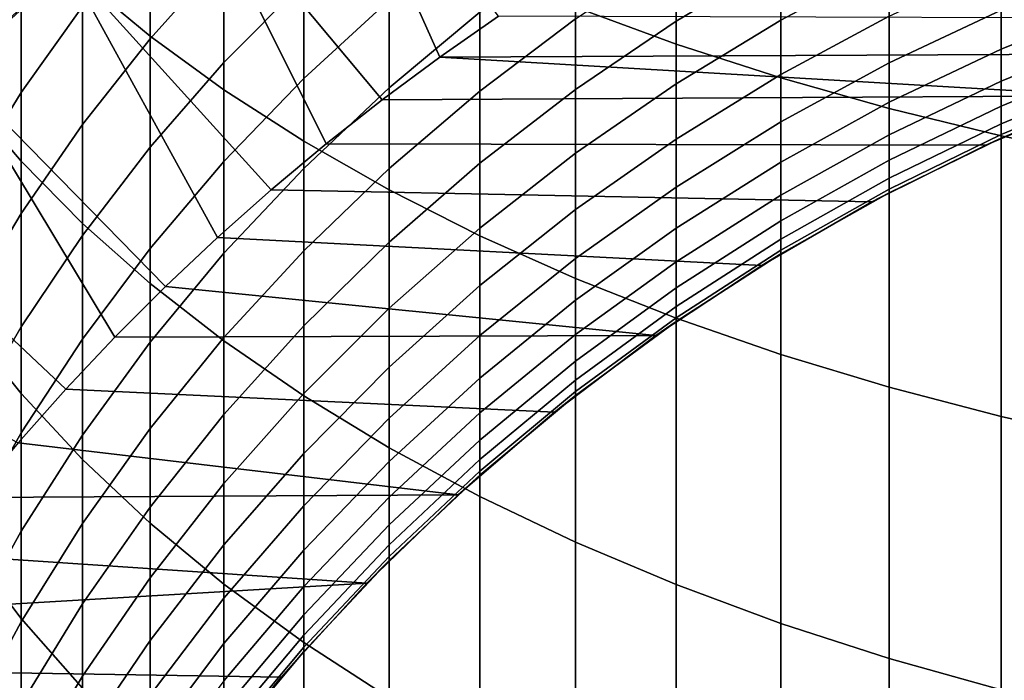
# Model space of a CAD drawing. Header units: metres. Extents: x -109 to 109, y -100 to 58.
# Tile 374 of 642: x -9 to -4, y -6 to -3. Entities that reach past the tile are written whole.
import ezdxf

# ---------------------------------------------------------------- set-up
doc = ezdxf.new("R2010")
doc.units = ezdxf.units.M
doc.layers.add('solid_21_062_100_XXX', color=7, linetype='CONTINUOUS')

msp = doc.modelspace()

# ---------------------------------------------------------------- linework, layer by layer
at = {"layer": 'solid_21_062_100_XXX'}
for points in [[(-23.175426, -0.972689, -20.220478), (-2.212826, -1.049087, -20.43038), (-9.679617, -22.091299, -20.355614), (-17.148014, -22.086779, -20.280832)], [(-2.212826, -1.049087, -20.43038), (-2.212831, -11.565833, -20.43038), (-9.679617, -22.091299, -20.355614)], [(-8.435585, -1.681928, 206.305679), (-8.771758, -1.422404, 205.855118), (-8.771758, -2.666564, 205.101822), (-8.435585, -2.945513, 205.540604)], [(-5.822664, -1.590227, 209.333786), (-6.321368, -1.421128, 209.008118), (-6.321368, -2.802958, 208.251862), (-5.822664, -2.986117, 208.569839)], [(-5.302712, -1.745143, 209.632141), (-5.822664, -1.590227, 209.333786), (-5.822664, -2.986117, 208.569839), (-5.302712, -3.153911, 208.861145)], [(-7.619986, -1.656131, 45.097431), (-8.24378, -2.109345, 45.097431), (-7.281698, -3.261822, 46.597431), (-6.995806, -3.050195, 46.597431)], [(-7.619986, -1.656131, 45.097431), (-6.995806, -3.050195, 46.597431), (-6.703761, -2.847137, 46.597431)], [(-8.06863, -1.930846, 206.737808), (-8.435585, -1.681928, 206.305679), (-8.435585, -2.945513, 205.540604), (-8.06863, -3.213063, 205.961472)], [(-4.763412, -1.885308, 209.902084), (-5.302712, -1.745143, 209.632141), (-5.302712, -3.153911, 208.861145), (-4.763412, -3.30573, 209.12471)], [(-4.206731, -2.010213, 210.142639), (-4.763412, -1.885308, 209.902084), (-4.763412, -3.30573, 209.12471), (-4.206731, -3.441019, 209.359589)], [(-9.346973, -2.331012, 193.084167), (-9.075924, -1.920846, 192.707794), (-9.075924, -2.590479, 191.945267), (-9.346973, -3.016687, 192.303375)], [(-7.672235, -2.168252, 207.149963), (-8.06863, -1.930846, 206.737808), (-8.06863, -3.213063, 205.961472), (-7.672235, -3.468238, 206.362869)], [(-8.435585, -2.386214, 190.508881), (-8.06863, -1.99075, 190.205048), (-8.06863, -2.551039, 189.441849), (-8.435585, -2.959392, 189.728134)], [(-3.6347, -2.119401, 210.352921), (-4.206731, -2.010213, 210.142639), (-4.206731, -3.441019, 209.359589), (-3.6347, -3.559284, 209.564896)], [(-9.075924, -2.377235, 204.646698), (-9.346973, -2.078582, 204.17691), (-9.346973, -3.24884, 203.396561), (-9.075924, -3.567722, 203.852859)], [(-8.24378, -2.109345, 45.097431), (-8.840531, -2.597304, 45.097431), (-7.833786, -3.709796, 46.597431), (-7.561042, -3.481703, 46.597431)], [(-8.24378, -2.109345, 45.097431), (-7.561042, -3.481703, 46.597431), (-7.281698, -3.261822, 46.597431)], [(-9.075924, -2.590479, 191.945267), (-8.771758, -2.177578, 191.598343), (-8.771758, -2.798525, 190.825668), (-9.075924, -3.22618, 191.154221)], [(-8.06863, -2.551039, 189.441849), (-7.672235, -2.161574, 189.168823), (-7.672235, -2.676455, 188.399155), (-8.06863, -3.077471, 188.654922)], [(-7.247845, -2.393279, 207.540634), (-7.672235, -2.168252, 207.149963), (-7.672235, -3.468238, 206.362869), (-7.247845, -3.710108, 206.743332)], [(-5.822664, -2.528134, 185.272675), (-5.302712, -2.223513, 185.130478), (-5.302712, -2.56201, 184.361954), (-5.822664, -2.872548, 184.490723)], [(-7.672235, -2.676455, 188.399155), (-7.247845, -2.29635, 188.156723), (-7.247845, -2.766912, 187.382126), (-7.672235, -3.15724, 187.607742)], [(-5.302712, -2.56201, 184.361954), (-4.763412, -2.281037, 184.245468), (-4.763412, -2.580837, 183.475281), (-5.302712, -2.866628, 183.579391)], [(-8.771758, -2.666564, 205.101822), (-9.075924, -2.377235, 204.646698), (-9.075924, -3.567722, 203.852859), (-8.771758, -3.876647, 204.294907)], [(-8.771758, -2.798525, 190.825668), (-8.435585, -2.386214, 190.508881), (-8.435585, -2.959392, 189.728134), (-8.771758, -3.385142, 190.026611)], [(-6.797007, -2.605105, 207.908371), (-7.247845, -2.393279, 207.540634), (-7.247845, -3.710108, 206.743332), (-6.797007, -3.937789, 207.101471)], [(-7.247845, -2.766912, 187.382126), (-6.797007, -2.39948, 187.169754), (-6.797007, -2.82685, 186.391617), (-7.247845, -3.203204, 186.587738)], [(-6.797007, -2.82685, 186.391617), (-6.321368, -2.475323, 186.20842), (-6.321368, -2.860646, 185.427887), (-6.797007, -3.219836, 185.595551)], [(-6.321368, -2.860646, 185.427887), (-5.822664, -2.528134, 185.272675), (-5.822664, -2.872548, 184.490723), (-6.321368, -3.211521, 184.631256)], [(-9.346973, -3.016687, 192.303375), (-9.075924, -2.590479, 191.945267), (-9.075924, -3.22618, 191.154221), (-9.346973, -3.667618, 191.493378)], [(-8.435585, -2.959392, 189.728134), (-8.06863, -2.551039, 189.441849), (-8.06863, -3.077471, 188.654922), (-8.435585, -3.497934, 188.923096)], [(-5.822664, -2.872548, 184.490723), (-5.302712, -2.56201, 184.361954), (-5.302712, -2.866628, 183.579391), (-5.822664, -3.182492, 183.694473)], [(-5.302712, -2.866628, 183.579391), (-4.763412, -2.580837, 183.475281), (-4.763412, -2.846721, 182.692734), (-5.302712, -3.136786, 182.784271)], [(-4.763412, -2.846721, 182.692734), (-4.206731, -2.588238, 182.61116), (-4.206731, -2.816386, 181.829117), (-4.763412, -3.078185, 181.899323)], [(-4.206731, -2.816386, 181.829117), (-3.6347, -2.58753, 181.767746), (-3.6347, -2.778853, 180.986542), (-4.206731, -3.01017, 181.037857)], [(-8.840531, -2.597304, 45.097431), (-9.408756, -3.118817, 45.097431), (-8.358703, -4.190001, 46.597431), (-8.099751, -3.945967, 46.597431)], [(-9.408756, -3.118817, 45.097431), (-8.840531, -2.597304, 45.097431), (-9.128361, -2.853995, 31.752131), (-9.408657, -3.118721, 31.752131)], [(-8.840531, -2.597304, 45.097431), (-8.099751, -3.945967, 46.597431), (-7.833786, -3.709796, 46.597431)], [(-6.321368, -2.802958, 208.251862), (-6.797007, -2.605105, 207.908371), (-6.797007, -3.937789, 207.101471), (-6.321368, -4.150451, 207.435989)], [(-8.435585, -2.945513, 205.540604), (-8.771758, -2.666564, 205.101822), (-8.771758, -3.876647, 204.294907), (-8.435585, -4.174488, 204.7211)], [(-8.06863, -3.077471, 188.654922), (-7.672235, -2.676455, 188.399155), (-7.672235, -3.15724, 187.607742), (-8.06863, -3.569041, 187.845749)], [(-7.672235, -3.15724, 187.607742), (-7.247845, -2.766912, 187.382126), (-7.247845, -3.203204, 186.587738), (-7.672235, -3.603011, 186.796082)], [(-4.206731, -3.01017, 181.037857), (-3.6347, -2.778853, 180.986542), (-3.6347, -2.935883, 180.197723), (-4.206731, -3.169221, 180.238907)], [(-9.075924, -3.22618, 191.154221), (-8.771758, -2.798525, 190.825668), (-8.771758, -3.385142, 190.026611), (-9.075924, -3.826735, 190.336182)], [(-7.247845, -3.203204, 186.587738), (-6.797007, -2.82685, 186.391617), (-6.797007, -3.219836, 185.595551), (-7.247845, -3.604395, 185.775055)], [(-5.822664, -2.986117, 208.569839), (-6.321368, -2.802958, 208.251862), (-6.321368, -4.150451, 207.435989), (-5.822664, -4.347318, 207.745667)], [(-4.763412, -3.078185, 181.899323), (-4.206731, -2.816386, 181.829117), (-4.206731, -3.01017, 181.037857), (-4.763412, -3.274784, 181.096573)], [(-3.107312, -3.032345, 46.597431), (-2.500099, -2.859578, 46.597431), (-6.703761, -2.847137, 46.597431), (-6.995806, -3.050195, 46.597431)], [(-6.797007, -3.219836, 185.595551), (-6.321368, -2.860646, 185.427887), (-6.321368, -3.211521, 184.631256), (-6.797007, -3.577689, 184.783081)], [(-6.321368, -3.211521, 184.631256), (-5.822664, -2.872548, 184.490723), (-5.822664, -3.182492, 183.694473), (-6.321368, -3.527278, 183.820084)], [(-5.822664, -3.182492, 183.694473), (-5.302712, -2.866628, 183.579391), (-5.302712, -3.136786, 182.784271), (-5.822664, -3.457374, 182.885452)], [(-5.302712, -3.136786, 182.784271), (-4.763412, -2.846721, 182.692734), (-4.763412, -3.078185, 181.899323), (-5.302712, -3.371969, 181.978119)], [(-8.771758, -3.385142, 190.026611), (-8.435585, -2.959392, 189.728134), (-8.435585, -3.497934, 188.923096), (-8.771758, -3.93631, 189.202698)], [(-8.06863, -3.213063, 205.961472), (-8.435585, -2.945513, 205.540604), (-8.435585, -4.174488, 204.7211), (-8.06863, -4.460159, 205.129883)], [(-4.206731, -3.169221, 180.238907), (-3.6347, -2.935883, 180.197723), (-3.6347, -3.058321, 179.402802), (-4.206731, -3.293235, 179.433746)], [(-3.702743, -3.242167, 46.597431), (-3.107312, -3.032345, 46.597431), (-6.995806, -3.050195, 46.597431)], [(-5.302712, -3.153911, 208.861145), (-5.822664, -2.986117, 208.569839), (-5.822664, -4.347318, 207.745667), (-5.302712, -4.527672, 208.029373)], [(-4.763412, -3.274784, 181.096573), (-4.206731, -3.01017, 181.037857), (-4.206731, -3.169221, 180.238907), (-4.763412, -3.436146, 180.285995)], [(-8.435585, -3.497934, 188.923096), (-8.06863, -3.077471, 188.654922), (-8.06863, -3.569041, 187.845749), (-8.435585, -4.000812, 188.095322)], [(-3.702743, -3.242167, 46.597431), (-6.995806, -3.050195, 46.597431), (-7.281698, -3.261822, 46.597431)], [(-5.302712, -3.371969, 181.978119), (-4.763412, -3.078185, 181.899323), (-4.763412, -3.274784, 181.096573), (-5.302712, -3.571729, 181.16246)], [(-4.206731, -3.293235, 179.433746), (-3.6347, -3.058321, 179.402802), (-3.6347, -3.145935, 178.603302), (-4.206731, -3.381975, 178.623962)], [(-9.408756, -3.118817, 45.097431), (-9.945941, -3.671569, 45.097431), (-8.853961, -4.700163, 46.597431), (-8.610133, -4.441435, 46.597431)], [(-9.408756, -3.118817, 45.097431), (-8.610133, -4.441435, 46.597431), (-8.358703, -4.190001, 46.597431)], [(-8.06863, -3.569041, 187.845749), (-7.672235, -3.15724, 187.607742), (-7.672235, -3.603011, 186.796082), (-8.06863, -4.024811, 187.0159)], [(-5.822664, -3.457374, 182.885452), (-5.302712, -3.136786, 182.784271), (-5.302712, -3.371969, 181.978119), (-5.822664, -3.696669, 182.065201)], [(-4.763412, -3.30573, 209.12471), (-5.302712, -3.153911, 208.861145), (-5.302712, -4.527672, 208.029373), (-4.763412, -4.690854, 208.286057)], [(-4.763412, -3.436146, 180.285995), (-4.206731, -3.169221, 180.238907), (-4.206731, -3.293235, 179.433746), (-4.763412, -3.561962, 179.469162)], [(-4.206731, -3.381975, 178.623962), (-3.6347, -3.145935, 178.603302), (-3.6347, -3.198555, 177.800735), (-4.206731, -3.435273, 177.811066)], [(-9.346973, -3.667618, 191.493378), (-9.075924, -3.22618, 191.154221), (-9.075924, -3.826735, 190.336182), (-9.346973, -4.28256, 190.655746)], [(-7.672235, -3.468238, 206.362869), (-8.06863, -3.213063, 205.961472), (-8.06863, -4.460159, 205.129883), (-7.672235, -4.732617, 205.519745)], [(-7.672235, -3.603011, 186.796082), (-7.247845, -3.203204, 186.587738), (-7.247845, -3.604395, 185.775055), (-7.672235, -4.012917, 185.965744)], [(-7.247845, -3.604395, 185.775055), (-6.797007, -3.219836, 185.595551), (-6.797007, -3.577689, 184.783081), (-7.247845, -3.969718, 184.945633)], [(-6.797007, -3.577689, 184.783081), (-6.321368, -3.211521, 184.631256), (-6.321368, -3.527278, 183.820084), (-6.797007, -3.899726, 183.955765)], [(-6.321368, -3.527278, 183.820084), (-5.822664, -3.182492, 183.694473), (-5.822664, -3.457374, 182.885452), (-6.321368, -3.807315, 182.99588)], [(-3.6347, -3.216084, 176.997437), (-3.702743, -3.242167, 46.597431), (-4.284085, -3.488227, 46.597431), (-4.206731, -3.453027, 176.997437)], [(-4.206731, -3.435273, 177.811066), (-3.6347, -3.198555, 177.800735), (-3.6347, -3.216084, 176.997437), (-4.206731, -3.453027, 176.997437)], [(-9.075924, -3.567722, 203.852859), (-9.346973, -3.24884, 203.396561), (-9.346973, -4.383911, 202.565842), (-9.075924, -4.722411, 203.007782)], [(-4.284085, -3.488227, 46.597431), (-3.702743, -3.242167, 46.597431), (-7.281698, -3.261822, 46.597431), (-7.561042, -3.481703, 46.597431)], [(-5.302712, -3.571729, 181.16246), (-4.763412, -3.274784, 181.096573), (-4.763412, -3.436146, 180.285995), (-5.302712, -3.735685, 180.338852)], [(-4.763412, -3.561962, 179.469162), (-4.206731, -3.293235, 179.433746), (-4.206731, -3.381975, 178.623962), (-4.763412, -3.651992, 178.647598)], [(-4.206731, -3.441019, 209.359589), (-4.763412, -3.30573, 209.12471), (-4.763412, -4.690854, 208.286057), (-4.206731, -4.836269, 208.514801)], [(-5.822664, -3.696669, 182.065201), (-5.302712, -3.371969, 181.978119), (-5.302712, -3.571729, 181.16246), (-5.822664, -3.899921, 181.235275)], [(-9.075924, -3.826735, 190.336182), (-8.771758, -3.385142, 190.026611), (-8.771758, -3.93631, 189.202698), (-9.075924, -4.390999, 189.492706)], [(-4.763412, -3.651992, 178.647598), (-4.206731, -3.381975, 178.623962), (-4.206731, -3.435273, 177.811066), (-4.763412, -3.706064, 177.822891)], [(-7.247845, -3.710108, 206.743332), (-7.672235, -3.468238, 206.362869), (-7.672235, -4.732617, 205.519745), (-7.247845, -4.990868, 205.889282)], [(-6.321368, -3.807315, 182.99588), (-5.822664, -3.457374, 182.885452), (-5.822664, -3.696669, 182.065201), (-6.321368, -4.051098, 182.160248)], [(-5.302712, -3.735685, 180.338852), (-4.763412, -3.436146, 180.285995), (-4.763412, -3.561962, 179.469162), (-5.302712, -3.863523, 179.508881)], [(-4.206731, -3.453027, 176.997437), (-4.284085, -3.488227, 46.597431), (-4.849197, -3.76962, 46.597431), (-4.763412, -3.724076, 176.997437)], [(-4.763412, -3.706064, 177.822891), (-4.206731, -3.435273, 177.811066), (-4.206731, -3.453027, 176.997437), (-4.763412, -3.724076, 176.997437)], [(-3.6347, -3.559284, 209.564896), (-4.206731, -3.441019, 209.359589), (-4.206731, -4.836269, 208.514801), (-3.6347, -4.963387, 208.714752)], [(-8.771758, -3.93631, 189.202698), (-8.435585, -3.497934, 188.923096), (-8.435585, -4.000812, 188.095322), (-8.771758, -4.450978, 188.355515)], [(-4.849197, -3.76962, 46.597431), (-4.284085, -3.488227, 46.597431), (-7.561042, -3.481703, 46.597431), (-7.833786, -3.709796, 46.597431)], [(-8.771758, -3.876647, 204.294907), (-9.075924, -3.567722, 203.852859), (-9.075924, -4.722411, 203.007782), (-8.771758, -5.050343, 203.435928)], [(-8.435585, -4.000812, 188.095322), (-8.06863, -3.569041, 187.845749), (-8.06863, -4.024811, 187.0159), (-8.435585, -4.467068, 187.246368)], [(-6.797007, -3.899726, 183.955765), (-6.321368, -3.527278, 183.820084), (-6.321368, -3.807315, 182.99588), (-6.797007, -4.185333, 183.115189)], [(-5.302712, -3.863523, 179.508881), (-4.763412, -3.561962, 179.469162), (-4.763412, -3.651992, 178.647598), (-5.302712, -3.954999, 178.674118)], [(-8.06863, -4.024811, 187.0159), (-7.672235, -3.603011, 186.796082), (-7.672235, -4.012917, 185.965744), (-8.06863, -4.443913, 186.166931)], [(-7.672235, -4.012917, 185.965744), (-7.247845, -3.604395, 185.775055), (-7.247845, -3.969718, 184.945633), (-7.672235, -4.386178, 185.118301)], [(-7.247845, -3.969718, 184.945633), (-6.797007, -3.577689, 184.783081), (-6.797007, -3.899726, 183.955765), (-7.247845, -4.298479, 184.101044)], [(-5.822664, -3.899921, 181.235275), (-5.302712, -3.571729, 181.16246), (-5.302712, -3.735685, 180.338852), (-5.822664, -4.066743, 180.397278)], [(-5.302712, -3.954999, 178.674118), (-4.763412, -3.651992, 178.647598), (-4.763412, -3.706064, 177.822891), (-5.302712, -4.009941, 177.836151)], [(-9.945941, -3.671569, 45.097431), (-10.450873, -4.254284, 45.097431), (-9.090082, -4.966074, 46.597431), (-8.853961, -4.700163, 46.597431)], [(-5.39594, -4.085282, 46.597431), (-4.849197, -3.76962, 46.597431), (-7.833786, -3.709796, 46.597431), (-8.099751, -3.945967, 46.597431)], [(-6.797007, -3.937789, 207.101471), (-7.247845, -3.710108, 206.743332), (-7.247845, -4.990868, 205.889282), (-6.797007, -5.23397, 206.237152)], [(-6.321368, -4.051098, 182.160248), (-5.822664, -3.696669, 182.065201), (-5.822664, -3.899921, 181.235275), (-6.321368, -4.258163, 181.314758)], [(-5.302712, -4.009941, 177.836151), (-4.763412, -3.706064, 177.822891), (-4.763412, -3.724076, 176.997437), (-5.302712, -4.028242, 176.997437)], [(-5.822664, -4.066743, 180.397278), (-5.302712, -3.735685, 180.338852), (-5.302712, -3.863523, 179.508881), (-5.822664, -4.196816, 179.552795)], [(-4.763412, -3.724076, 176.997437), (-4.849197, -3.76962, 46.597431), (-5.39594, -4.085282, 46.597431), (-5.302712, -4.028242, 176.997437)], [(-6.797007, -4.185333, 183.115189), (-6.321368, -3.807315, 182.99588), (-6.321368, -4.051098, 182.160248), (-6.797007, -4.433965, 182.262924)], [(-9.346973, -4.28256, 190.655746), (-9.075924, -3.826735, 190.336182), (-9.075924, -4.390999, 189.492706), (-9.346973, -4.860343, 189.792053)], [(-5.822664, -4.196816, 179.552795), (-5.302712, -3.863523, 179.508881), (-5.302712, -3.954999, 178.674118), (-5.822664, -4.289893, 178.70343)], [(-8.435585, -4.174488, 204.7211), (-8.771758, -3.876647, 204.294907), (-8.771758, -5.050343, 203.435928), (-8.435585, -5.366509, 203.848709)], [(-7.247845, -4.298479, 184.101044), (-6.797007, -3.899726, 183.955765), (-6.797007, -4.185333, 183.115189), (-7.247845, -4.590048, 183.242905)], [(-6.321368, -4.258163, 181.314758), (-5.822664, -3.899921, 181.235275), (-5.822664, -4.066743, 180.397278), (-6.321368, -4.428114, 180.461044)], [(-9.075924, -4.390999, 189.492706), (-8.771758, -3.93631, 189.202698), (-8.771758, -4.450978, 188.355515), (-9.075924, -4.917896, 188.625381)], [(-5.922189, -4.433987, 46.597431), (-5.39594, -4.085282, 46.597431), (-8.099751, -3.945967, 46.597431), (-8.358703, -4.190001, 46.597431)], [(-6.321368, -4.150451, 207.435989), (-6.797007, -3.937789, 207.101471), (-6.797007, -5.23397, 206.237152), (-6.321368, -5.461035, 206.562073)], [(-5.822664, -4.289893, 178.70343), (-5.302712, -3.954999, 178.674118), (-5.302712, -4.009941, 177.836151), (-5.822664, -4.345794, 177.850815)], [(-8.771758, -4.450978, 188.355515), (-8.435585, -4.000812, 188.095322), (-8.435585, -4.467068, 187.246368), (-8.771758, -4.928165, 187.486649)], [(-7.672235, -4.386178, 185.118301), (-7.247845, -3.969718, 184.945633), (-7.247845, -4.298479, 184.101044), (-7.672235, -4.72208, 184.255371)], [(-5.822664, -4.345794, 177.850815), (-5.302712, -4.009941, 177.836151), (-5.302712, -4.028242, 176.997437), (-5.822664, -4.364415, 176.997437)], [(-8.435585, -4.467068, 187.246368), (-8.06863, -4.024811, 187.0159), (-8.06863, -4.443913, 186.166931), (-8.435585, -4.895811, 186.377869)], [(-8.06863, -4.443913, 186.166931), (-7.672235, -4.012917, 185.965744), (-7.672235, -4.386178, 185.118301), (-8.06863, -4.825547, 185.300476)], [(-6.797007, -4.433965, 182.262924), (-6.321368, -4.051098, 182.160248), (-6.321368, -4.258163, 181.314758), (-6.797007, -4.645147, 181.400635)], [(-5.302712, -4.028242, 176.997437), (-5.39594, -4.085282, 46.597431), (-5.922189, -4.433987, 46.597431), (-5.822664, -4.364415, 176.997437)], [(-6.321368, -4.428114, 180.461044), (-5.822664, -4.066743, 180.397278), (-5.822664, -4.196816, 179.552795), (-6.321368, -4.560627, 179.600723)], [(-5.822664, -4.347318, 207.745667), (-6.321368, -4.150451, 207.435989), (-6.321368, -5.461035, 206.562073), (-5.822664, -5.671236, 206.862854)], [(-5.922189, -4.433987, 46.597431), (-8.358703, -4.190001, 46.597431), (-8.610133, -4.441435, 46.597431)], [(-8.06863, -4.460159, 205.129883), (-8.435585, -4.174488, 204.7211), (-8.435585, -5.366509, 203.848709), (-8.06863, -5.669755, 204.244629)], [(-7.247845, -4.590048, 183.242905), (-6.797007, -4.185333, 183.115189), (-6.797007, -4.433965, 182.262924), (-7.247845, -4.843871, 182.372864)], [(-6.321368, -4.560627, 179.600723), (-5.822664, -4.196816, 179.552795), (-5.822664, -4.289893, 178.70343), (-6.321368, -4.655448, 178.735428)], [(-7.672235, -4.72208, 184.255371), (-7.247845, -4.298479, 184.101044), (-7.247845, -4.590048, 183.242905), (-7.672235, -5.019984, 183.378586)], [(-6.797007, -4.645147, 181.400635), (-6.321368, -4.258163, 181.314758), (-6.321368, -4.428114, 180.461044), (-6.797007, -4.818478, 180.529938)], [(-6.321368, -4.655448, 178.735428), (-5.822664, -4.289893, 178.70343), (-5.822664, -4.345794, 177.850815), (-6.321368, -4.712399, 177.866821)], [(-6.321368, -4.712399, 177.866821), (-5.822664, -4.345794, 177.850815), (-5.822664, -4.364415, 176.997437), (-6.321368, -4.731369, 176.997437)], [(-5.302712, -4.527672, 208.029373), (-5.822664, -4.347318, 207.745667), (-5.822664, -5.671236, 206.862854), (-5.302712, -5.863805, 207.138412)], [(-9.075924, -4.722411, 203.007782), (-9.346973, -4.383911, 202.565842), (-9.346973, -5.481627, 201.686371), (-9.075924, -5.839101, 202.113113)], [(-9.346973, -4.860343, 189.792053), (-9.075924, -4.390999, 189.492706), (-9.075924, -4.917896, 188.625381), (-9.346973, -5.399863, 188.903961)], [(-8.06863, -4.825547, 185.300476), (-7.672235, -4.386178, 185.118301), (-7.672235, -4.72208, 184.255371), (-8.06863, -5.168984, 184.418182)], [(-5.822664, -4.364415, 176.997437), (-5.922189, -4.433987, 46.597431), (-6.425955, -4.814414, 46.597431), (-6.321368, -4.731369, 176.997437)], [(-9.075924, -4.917896, 188.625381), (-8.771758, -4.450978, 188.355515), (-8.771758, -4.928165, 187.486649), (-9.075924, -5.406421, 187.735886)], [(-6.425955, -4.814414, 46.597431), (-5.922189, -4.433987, 46.597431), (-8.610133, -4.441435, 46.597431), (-8.853961, -4.700163, 46.597431)], [(-8.435585, -4.895811, 186.377869), (-8.06863, -4.443913, 186.166931), (-8.06863, -4.825547, 185.300476), (-8.435585, -5.286223, 185.491486)], [(-7.247845, -4.843871, 182.372864), (-6.797007, -4.433965, 182.262924), (-6.797007, -4.645147, 181.400635), (-7.247845, -5.059462, 181.492554)], [(-6.797007, -4.818478, 180.529938), (-6.321368, -4.428114, 180.461044), (-6.321368, -4.560627, 179.600723), (-6.797007, -4.953626, 179.652496)], [(-8.771758, -4.928165, 187.486649), (-8.435585, -4.467068, 187.246368), (-8.435585, -4.895811, 186.377869), (-8.771758, -5.36696, 186.597794)], [(-7.672235, -4.732617, 205.519745), (-8.06863, -4.460159, 205.129883), (-8.06863, -5.669755, 204.244629), (-7.672235, -5.958977, 204.622223)], [(-4.763412, -4.690854, 208.286057), (-5.302712, -4.527672, 208.029373), (-5.302712, -5.863805, 207.138412), (-4.763412, -6.038039, 207.387726)], [(-7.672235, -5.019984, 183.378586), (-7.247845, -4.590048, 183.242905), (-7.247845, -4.843871, 182.372864), (-7.672235, -5.279321, 182.489639)], [(-6.797007, -4.953626, 179.652496), (-6.321368, -4.560627, 179.600723), (-6.321368, -4.655448, 178.735428), (-6.797007, -5.050334, 178.769989)], [(-7.247845, -5.059462, 181.492554), (-6.797007, -4.645147, 181.400635), (-6.797007, -4.818478, 180.529938), (-7.247845, -5.236412, 180.603683)], [(-6.797007, -5.050334, 178.769989), (-6.321368, -4.655448, 178.735428), (-6.321368, -4.712399, 177.866821), (-6.797007, -5.108418, 177.884109)], [(-4.206731, -4.836269, 208.514801), (-4.763412, -4.690854, 208.286057), (-4.763412, -6.038039, 207.387726), (-4.206731, -6.193303, 207.609894)], [(-6.905382, -5.225162, 46.597431), (-6.425955, -4.814414, 46.597431), (-8.853961, -4.700163, 46.597431), (-9.090082, -4.966074, 46.597431)], [(-8.771758, -5.050343, 203.435928), (-9.075924, -4.722411, 203.007782), (-9.075924, -5.839101, 202.113113), (-8.771758, -6.185414, 202.52652)], [(-8.06863, -5.168984, 184.418182), (-7.672235, -4.72208, 184.255371), (-7.672235, -5.019984, 183.378586), (-8.06863, -5.473571, 183.521729)], [(-7.247845, -4.990868, 205.889282), (-7.672235, -4.732617, 205.519745), (-7.672235, -5.958977, 204.622223), (-7.247845, -6.233117, 204.980133)], [(-6.321368, -4.731369, 176.997437), (-6.425955, -4.814414, 46.597431), (-6.905382, -5.225162, 46.597431), (-6.797007, -5.127765, 176.997437)], [(-6.797007, -5.108418, 177.884109), (-6.321368, -4.712399, 177.866821), (-6.321368, -4.731369, 176.997437), (-6.797007, -5.127765, 176.997437)], [(-8.435585, -5.286223, 185.491486), (-8.06863, -4.825547, 185.300476), (-8.06863, -5.168984, 184.418182), (-8.435585, -5.637562, 184.588898)], [(-7.247845, -5.236412, 180.603683), (-6.797007, -4.818478, 180.529938), (-6.797007, -4.953626, 179.652496), (-7.247845, -5.374382, 179.707932)], [(-3.6347, -4.963387, 208.714752), (-4.206731, -4.836269, 208.514801), (-4.206731, -6.193303, 207.609894), (-3.6347, -6.32903, 207.804108)], [(-7.672235, -5.279321, 182.489639), (-7.247845, -4.843871, 182.372864), (-7.247845, -5.059462, 181.492554), (-7.672235, -5.499596, 181.59021)], [(-9.346973, -5.399863, 188.903961), (-9.075924, -4.917896, 188.625381), (-9.075924, -5.406421, 187.735886), (-9.346973, -5.900091, 187.993149)], [(-9.075924, -5.406421, 187.735886), (-8.771758, -4.928165, 187.486649), (-8.771758, -5.36696, 186.597794), (-9.075924, -5.855642, 186.825912)], [(-8.771758, -5.36696, 186.597794), (-8.435585, -4.895811, 186.377869), (-8.435585, -5.286223, 185.491486), (-8.771758, -5.766526, 185.690628)], [(-6.905382, -5.225162, 46.597431), (-9.090082, -4.966074, 46.597431), (-9.318227, -5.238877, 46.597431)], [(-7.247845, -5.374382, 179.707932), (-6.797007, -4.953626, 179.652496), (-6.797007, -5.050334, 178.769989), (-7.247845, -5.473108, 178.807007)], [(-8.06863, -5.473571, 183.521729), (-7.672235, -5.019984, 183.378586), (-7.672235, -5.279321, 182.489639), (-8.06863, -5.738726, 182.612839)], [(-6.797007, -5.23397, 206.237152), (-7.247845, -4.990868, 205.889282), (-7.247845, -6.233117, 204.980133), (-6.797007, -6.491176, 205.317062)], [(-8.435585, -5.366509, 203.848709), (-8.771758, -5.050343, 203.435928), (-8.771758, -6.185414, 202.52652), (-8.435585, -6.519302, 202.92511)], [(-7.672235, -5.499596, 181.59021), (-7.247845, -5.059462, 181.492554), (-7.247845, -5.236412, 180.603683), (-7.672235, -5.680389, 180.682022)], [(-7.247845, -5.473108, 178.807007), (-6.797007, -5.050334, 178.769989), (-6.797007, -5.108418, 177.884109), (-7.247845, -5.532404, 177.902634)], [(-6.797007, -5.127765, 176.997437), (-6.905382, -5.225162, 46.597431), (-7.358609, -5.66464, 46.597431), (-7.247845, -5.552155, 176.997437)], [(-7.247845, -5.532404, 177.902634), (-6.797007, -5.108418, 177.884109), (-6.797007, -5.127765, 176.997437), (-7.247845, -5.552155, 176.997437)], [(-8.435585, -5.637562, 184.588898), (-8.06863, -5.168984, 184.418182), (-8.06863, -5.473571, 183.521729), (-8.435585, -5.949155, 183.671829)], [(-7.358609, -5.66464, 46.597431), (-6.905382, -5.225162, 46.597431), (-9.318227, -5.238877, 46.597431), (-9.538339, -5.518517, 46.597431)], [(-8.06863, -5.738726, 182.612839), (-7.672235, -5.279321, 182.489639), (-7.672235, -5.499596, 181.59021), (-8.06863, -5.963942, 181.693237)], [(-7.672235, -5.680389, 180.682022), (-7.247845, -5.236412, 180.603683), (-7.247845, -5.374382, 179.707932), (-7.672235, -5.821357, 179.766815)], [(-6.321368, -5.461035, 206.562073), (-6.797007, -5.23397, 206.237152), (-6.797007, -6.491176, 205.317062), (-6.321368, -6.732211, 205.631744)], [(-8.771758, -5.766526, 185.690628), (-8.435585, -5.286223, 185.491486), (-8.435585, -5.637562, 184.588898), (-8.771758, -6.126101, 184.766876)], [(-9.075924, -5.855642, 186.825912), (-8.771758, -5.36696, 186.597794), (-8.771758, -5.766526, 185.690628), (-9.075924, -6.264702, 185.897186)], [(-8.06863, -5.669755, 204.244629), (-8.435585, -5.366509, 203.848709), (-8.435585, -6.519302, 202.92511), (-8.06863, -6.839546, 203.307404)], [(-7.672235, -5.821357, 179.766815), (-7.247845, -5.374382, 179.707932), (-7.247845, -5.473108, 178.807007), (-7.672235, -5.922228, 178.846313)], [(-9.346973, -5.900091, 187.993149), (-9.075924, -5.406421, 187.735886), (-9.075924, -5.855642, 186.825912), (-9.346973, -6.360075, 187.061371)], [(-8.435585, -5.949155, 183.671829), (-8.06863, -5.473571, 183.521729), (-8.06863, -5.738726, 182.612839), (-8.435585, -6.220409, 182.74202)], [(-7.672235, -5.922228, 178.846313), (-7.247845, -5.473108, 178.807007), (-7.247845, -5.532404, 177.902634), (-7.672235, -5.982812, 177.922287)], [(-5.822664, -5.671236, 206.862854), (-6.321368, -5.461035, 206.562073), (-6.321368, -6.732211, 205.631744), (-5.822664, -6.955345, 205.923065)], [(-7.358609, -5.66464, 46.597431), (-9.538339, -5.518517, 46.597431), (-9.749887, -5.804305, 46.597431)], [(-9.075924, -5.839101, 202.113113), (-9.346973, -5.481627, 201.686371), (-9.346973, -6.539896, 200.759811), (-9.075924, -6.915662, 201.170532)], [(-8.06863, -5.963942, 181.693237), (-7.672235, -5.499596, 181.59021), (-7.672235, -5.680389, 180.682022), (-8.06863, -6.148791, 180.764679)], [(-7.247845, -5.552155, 176.997437), (-7.358609, -5.66464, 46.597431), (-7.783891, -6.131152, 46.597431), (-7.672235, -6.002993, 176.997437)], [(-7.672235, -5.982812, 177.922287), (-7.247845, -5.532404, 177.902634), (-7.247845, -5.552155, 176.997437), (-7.672235, -6.002993, 176.997437)], [(-7.783891, -6.131152, 46.597431), (-7.358609, -5.66464, 46.597431), (-9.749887, -5.804305, 46.597431), (-9.952835, -6.096189, 46.597431)], [(-8.771758, -6.126101, 184.766876), (-8.435585, -5.637562, 184.588898), (-8.435585, -5.949155, 183.671829), (-8.771758, -6.445, 183.828308)], [(-7.672235, -5.958977, 204.622223), (-8.06863, -5.669755, 204.244629), (-8.06863, -6.839546, 203.307404), (-7.672235, -7.144979, 203.672012)], [(-5.302712, -5.863805, 207.138412), (-5.822664, -5.671236, 206.862854), (-5.822664, -6.955345, 205.923065), (-5.302712, -7.159761, 206.189957)], [(-8.06863, -6.148791, 180.764679), (-7.672235, -5.680389, 180.682022), (-7.672235, -5.821357, 179.766815), (-8.06863, -6.292921, 179.828934)], [(-9.075924, -6.264702, 185.897186), (-8.771758, -5.766526, 185.690628), (-8.771758, -6.126101, 184.766876), (-9.075924, -6.632822, 184.951477)], [(-8.435585, -6.220409, 182.74202), (-8.06863, -5.738726, 182.612839), (-8.06863, -5.963942, 181.693237), (-8.435585, -6.450807, 181.80127)], [(-9.346973, -6.360075, 187.061371), (-9.075924, -5.855642, 186.825912), (-9.075924, -6.264702, 185.897186), (-9.346973, -6.778934, 186.110397)], [(-8.771758, -6.185414, 202.52652), (-9.075924, -5.839101, 202.113113), (-9.075924, -6.915662, 201.170532), (-8.771758, -7.279696, 201.568436)], [(-8.06863, -6.292921, 179.828934), (-7.672235, -5.821357, 179.766815), (-7.672235, -5.922228, 178.846313), (-8.06863, -6.396055, 178.887787)], [(-4.763412, -6.038039, 207.387726), (-5.302712, -5.863805, 207.138412), (-5.302712, -7.159761, 206.189957), (-4.763412, -7.344715, 206.431427)], [(-8.771758, -6.445, 183.828308), (-8.435585, -5.949155, 183.671829), (-8.435585, -6.220409, 182.74202), (-8.771758, -6.722614, 182.876709)], [(-8.435585, -6.450807, 181.80127), (-8.06863, -5.963942, 181.693237), (-8.06863, -6.148791, 180.764679), (-8.435585, -6.639908, 180.851349)], [(-8.06863, -6.396055, 178.887787), (-7.672235, -5.922228, 178.846313), (-7.672235, -5.982812, 177.922287), (-8.06863, -6.457998, 177.943039)], [(-7.247845, -6.233117, 204.980133), (-7.672235, -5.958977, 204.622223), (-7.672235, -7.144979, 203.672012), (-7.247845, -7.434485, 204.017624)], [(-7.672235, -6.002993, 176.997437), (-7.783891, -6.131152, 46.597431), (-8.179671, -6.622989, 46.597431), (-8.06863, -6.478631, 176.997437)], [(-8.06863, -6.457998, 177.943039), (-7.672235, -5.982812, 177.922287), (-7.672235, -6.002993, 176.997437), (-8.06863, -6.478631, 176.997437)], [(-4.206731, -6.193303, 207.609894), (-4.763412, -6.038039, 207.387726), (-4.763412, -7.344715, 206.431427), (-4.206731, -7.509532, 206.646606)], [(-8.179671, -6.622989, 46.597431), (-7.783891, -6.131152, 46.597431), (-9.952835, -6.096189, 46.597431), (-10.147083, -6.394016, 46.597431)], [(-9.075924, -6.632822, 184.951477), (-8.771758, -6.126101, 184.766876), (-8.771758, -6.445, 183.828308), (-9.075924, -6.959297, 183.990616)]]:
    msp.add_3dface(points, dxfattribs=at)

doc.saveas('drawing.dxf')
